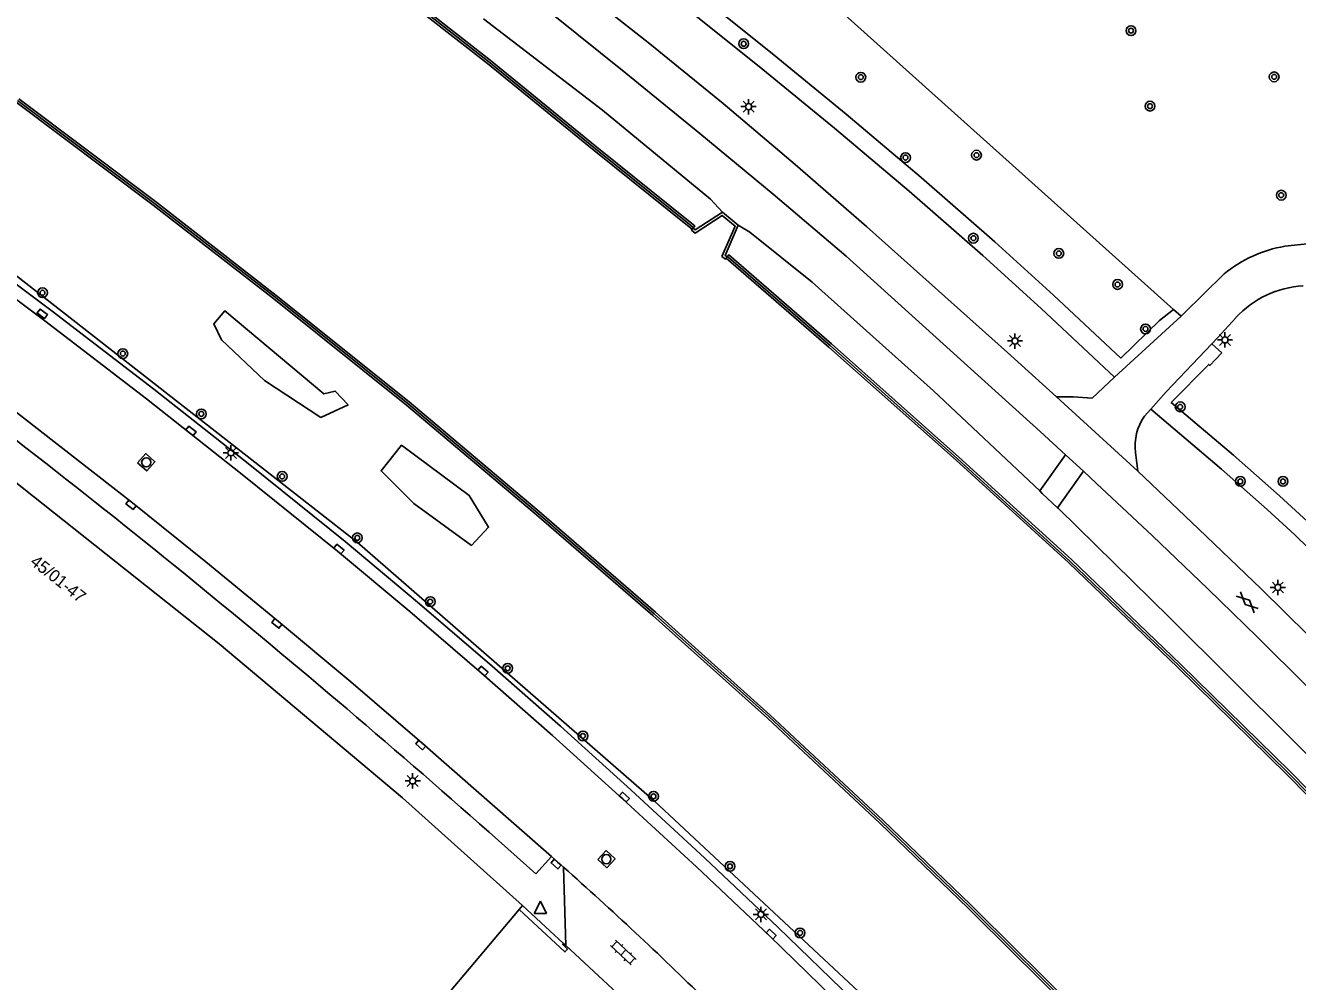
# Model space of a CAD drawing. Extents: x 132999 to 136000, y 398499 to 400501.
# Drawn here: x 134508.4 to 134612.5, y 398717.8 to 398796.1 of the extents above; entities that cross this region are included whole.
import ezdxf

# ---------------------------------------------------------------- set-up
doc = ezdxf.new("R2010")
doc.units = 0
for name, color, linetype in [('gg-afsc-hekwerk', 7, 'Continuous'), ('gg-afsc-muur', 7, 'Continuous'), ('gg-anno-huisnummerreeks BGT', 7, 'Continuous'), ('gg-bbg-gedigitaliseerde bebouwing', 7, 'Continuous'), ('gg-bbg-hoofdgebouw', 7, 'Continuous'), ('gg-knt-BGT kruinlijn', 7, 'Continuous'), ('gg-knt-bronhoudergrens', 7, 'Continuous'), ('gg-knt-verharding', 7, 'Continuous'), ('gg-knt-verharding nz', 7, 'Continuous'), ('gt-grn-groengrens', 7, 'Continuous'), ('gt-grn-vlakafsluiter', 7, 'Continuous'), ('gt-grn-weggrens', 7, 'Continuous'), ('gt-symb-boom', 7, 'Continuous'), ('gt-symb-gesloten verharding', 7, 'Continuous'), ('gt-symb-klinker verharding', 7, 'Continuous'), ('gt-symb-kolk', 7, 'Continuous'), ('gt-symb-lichtmast', 7, 'Continuous'), ('gt-symb-rioolschacht', 7, 'Continuous'), ('gt-symb-waterafsluiter', 7, 'Continuous'), ('gx-grn-maaiveld', 7, 'Continuous')]:
    doc.layers.add(name, color=color, linetype=linetype)

# ---------------------------------------------------------------- blocks, each defined once
blk = doc.blocks.new('gt0-BOOM')
at = {"layer": 'gt-symb-boom'}
for radius in [0.4, 0.2]:
    blk.add_circle((0, 0), radius, dxfattribs=at)
blk = doc.blocks.new('gt0-LMAST')
at = {"layer": 'gt-symb-lichtmast'}
for p, q in [((-0.18, 0.17), (-0.45, 0.44)), ((-0.01, 0.25), (-0.01, 0.62)), ((0.17, 0.17), (0.44, 0.44)), ((-0.26, 0), (-0.63, 0)), ((-0.18, -0.18), (-0.45, -0.45)), ((-0.01, -0.25), (-0.01, -0.63)), ((0.44, -0.45), (0.17, -0.18)), ((0.24, 0), (0.62, 0))]:
    blk.add_line(p, q, dxfattribs=at)
blk.add_circle((-0.01, 0), 0.25, dxfattribs=at)
blk = doc.blocks.new('gt0-GESVH1')
at = {"layer": 'gt-symb-gesloten verharding'}
for p, q in [((-0.99, -0.26), (0.01, 0.24)), ((0.01, -0.26), (-0.99, 0.24)), ((0.01, 0.24), (1.01, -0.26)), ((1.01, 0.24), (0.01, -0.26))]:
    blk.add_line(p, q, dxfattribs=at)
blk = doc.blocks.new('gt0-KOLK')
at = {"layer": 'gt-symb-kolk'}
blk.add_lwpolyline([(0, 0), (0.37, 0), (0.37, 0.4), (-0.38, 0.4), (-0.38, 0), (0, 0)], dxfattribs=at)
blk = doc.blocks.new('gt0-RS')
at = {"layer": 'gt-symb-rioolschacht'}
blk.add_lwpolyline([(-0.5, -0.5), (0.5, -0.5), (0.5, 0.5), (-0.5, 0.5)], close=True, dxfattribs=at)
blk.add_circle((0, 0), 0.375, dxfattribs=at)
blk = doc.blocks.new('gt0-KL1')
at = {"layer": 'gt-symb-klinker verharding'}
for p, q in [((-1.15, 0.3), (1.15, 0.3)), ((-1, -0.3), (-1, 0.3)), ((-0.5, 0.3), (-0.5, 0.45)), ((0, -0.3), (0, 0.3)), ((0.5, 0.3), (0.5, 0.45)), ((1, -0.3), (1, 0.3)), ((-1.15, -0.3), (1.15, -0.3)), ((-0.5, -0.45), (-0.5, -0.3)), ((0.5, -0.45), (0.5, -0.3))]:
    blk.add_line(p, q, dxfattribs=at)
blk = doc.blocks.new('gt0-WAFSL')
at = {"layer": 'gt-symb-waterafsluiter'}
for p, q in [((-0.5, -0.33), (0, 0.67)), ((0, 0.67), (0.5, -0.33)), ((0.5, -0.33), (-0.5, -0.33))]:
    blk.add_line(p, q, dxfattribs=at)

msp = doc.modelspace()

# ---------------------------------------------------------------- linework, layer by layer
at = {"layer": 'gg-afsc-hekwerk'}
msp.add_line((134602.97, 398772.33), (134602.36, 398772.87), dxfattribs=at)
msp.add_lwpolyline([(134602.36, 398772.87), (134571.76, 398800.34), (134542.81, 398822.31)], dxfattribs=at)
at = {"layer": 'gg-afsc-muur'}
msp.add_line((134552.42, 398720.94), (134549.05, 398724.07), dxfattribs=at)
for points in [[(134463.78, 398850.06), (134463.5, 398849.58), (134467.18, 398847.52), (134482.62, 398838.09), (134493.19, 398831.27), (134502.44, 398825.15), (134515.01, 398816.46), (134527.72, 398807.36), (134528.39, 398806.88), (134536.43, 398800.89), (134546.31, 398793.15), (134555.04, 398786.02), (134562.54, 398779.99), (134563, 398779.62)], [(134507.72, 398789.99), (134518.92, 398781.56), (134528.8, 398773.87), (134539.66, 398765.16), (134550.3, 398756.19), (134559.84, 398747.95), (134569.22, 398739.53), (134578.43, 398730.94), (134585.64, 398723.98), (134586.21, 398723.41), (134594.39, 398715.33), (134603.24, 398706.28), (134611.89, 398697.19), (134616.53, 398692.01), (134630.3, 398676.49), (134639.35, 398665.82), (134647.82, 398654.64), (134659.64, 398639.07), (134674.13, 398620.13)], [(134565.87, 398777.17), (134574.25, 398769.92), (134584.67, 398760.65), (134593.87, 398752.26), (134602.83, 398743.67), (134611.77, 398734.9), (134620.55, 398725.98), (134629.19, 398716.81), (134633.93, 398711.71), (134642.19, 398702.37), (134651.21, 398692), (134659.29, 398682.32), (134667.1, 398672.59), (134672.39, 398665.71), (134672.9, 398665.07), (134678.9, 398656.95), (134693.11, 398638.04), (134707.19, 398619.12), (134722.25, 398598.94), (134735.49, 398581.14), (134749.67, 398562.11), (134763.03, 398544.17)], [(134548.77, 398723.74), (134552.53, 398720.26), (134552.74, 398720.49), (134552.35, 398720.86), (134552.42, 398720.94)]]:
    msp.add_lwpolyline(points, dxfattribs=at)
at = {"layer": 'gg-bbg-gedigitaliseerde bebouwing'}
msp.add_line((134548.77, 398723.74), (134549.05, 398724.07), dxfattribs=at)
msp.add_lwpolyline([(134491.47, 398677.04), (134504.2, 398692.7), (134515.54, 398683.62), (134538.88, 398712.3), (134538.98, 398712.1), (134548.77, 398723.74)], dxfattribs=at)
at = {"layer": 'gg-bbg-hoofdgebouw'}
msp.add_lwpolyline([(134549.05, 398724.07), (134539.24, 398732.87), (134524.21, 398745.48), (134503.04, 398762.27), (134494.98, 398768.36)], dxfattribs=at)
at = {"layer": 'gg-knt-BGT kruinlijn'}
for p, q in [((134555.6, 398789.18), (134545.87, 398796.67)), ((134564.45, 398781.91), (134555.6, 398789.18)), ((134565.42, 398780.85), (134564.45, 398781.91)), ((134567.66, 398779.21), (134566.72, 398779.77)), ((134572.76, 398775.11), (134567.66, 398779.21)), ((134582.7, 398766.21), (134572.76, 398775.11)), ((134591.4, 398758.01), (134582.7, 398766.21)), ((134591.61, 398757.81), (134591.4, 398758.01)), ((134592.86, 398756.64), (134591.61, 398757.81)), ((134592.94, 398756.56), (134592.86, 398756.64)), ((134602.04, 398747.61), (134592.94, 398756.56)), ((134612.01, 398737.72), (134602.04, 398747.61)), ((134621.76, 398727.83), (134612.01, 398737.72))]:
    msp.add_line(p, q, dxfattribs=at)
at = {"layer": 'gg-knt-bronhoudergrens'}
for p, q in [((134503.2, 398779.07), (134535.51, 398753.82)), ((134535.51, 398753.82), (134559.87, 398732.6)), ((134559.87, 398732.6), (134577.8, 398715.87))]:
    msp.add_line(p, q, dxfattribs=at)
at = {"layer": 'gg-knt-verharding'}
for p, q in [((134615.14, 398778.43), (134611.47, 398778.05)), ((134602.97, 398772.33), (134597.53, 398767.32)), ((134599.97, 398764.14), (134600.49, 398764.72)), ((134594.97, 398759.62), (134593.5, 398760.98)), ((134599.42, 398759.62), (134599.24, 398761.15)), ((134551.42, 398728.07), (134550.14, 398726.65)), ((134552.41, 398727.2), (134551.42, 398728.07)), ((134552.41, 398727.2), (134552.59, 398720.79)), ((134552.59, 398720.79), (134558.43, 398715.38))]:
    msp.add_line(p, q, dxfattribs=at)
for points in [[(134593.5, 398760.98), (134591.43, 398762.88), (134575.54, 398777.24), (134569.58, 398782.3), (134563.58, 398787.29), (134557.52, 398792.23), (134551.42, 398797.12), (134545.27, 398801.94), (134539.08, 398806.7), (134532.84, 398811.4), (134526.57, 398816.06), (134520.01, 398820.81), (134510.06, 398827.78), (134500.01, 398834.61), (134494.83, 398838.05), (134489.62, 398841.44), (134479.12, 398848.11), (134465.29, 398856.36)], [(134555.8, 398797.53), (134559.48, 398794.63), (134565.47, 398789.74), (134571.38, 398784.75), (134577.21, 398779.66), (134588.75, 398769.36), (134592.77, 398765.73)], [(134477.69, 398794.78), (134496.92, 398781.58), (134503.46, 398776.79), (134509.96, 398771.93), (134518.26, 398765.56)], [(134606.5, 398775.79), (134603.17, 398772.51), (134602.97, 398772.33)], [(134605.48, 398770.07), (134605.95, 398770.56), (134607.45, 398772.2)], [(134600.49, 398764.72), (134601.75, 398766.12), (134605.48, 398770.07)], [(134597.53, 398767.32), (134595.68, 398765.62), (134594.14, 398765.71), (134592.77, 398765.73)], [(134518.26, 398765.56), (134526.11, 398759.36), (134533.9, 398753.09), (134539.83, 398748.14), (134545.7, 398743.1), (134551.51, 398737.99), (134557.25, 398732.8), (134563.29, 398727.22), (134569.27, 398721.57), (134574.46, 398716.54), (134579.6, 398711.45), (134585.08, 398705.95), (134590.5, 398700.4), (134595.85, 398694.79), (134601.14, 398689.13), (134606.38, 398683.43), (134611.58, 398677.68), (134616.71, 398671.86), (134621.78, 398665.99), (134626.76, 398660.1), (134631.67, 398654.15), (134636.53, 398648.1), (134641.34, 398642), (134650.97, 398629.47)], [(134700.5, 398638.32), (134695.26, 398645.42), (134674.09, 398673.54), (134669.05, 398680.06), (134663.92, 398686.5), (134658.69, 398692.86), (134653.35, 398699.14), (134647.9, 398705.31), (134636.83, 398717.51), (134629.11, 398725.82), (134621.26, 398734), (134617.28, 398738.05), (134609.23, 398746.04), (134605.17, 398749.99), (134600.63, 398754.33), (134596.05, 398758.63), (134594.97, 398759.62)], [(134599.42, 398759.62), (134604.41, 398754.92), (134609.53, 398749.99), (134617.24, 398742.37), (134621.06, 398738.53), (134628.6, 398730.73), (134636.02, 398722.81), (134648.63, 398708.98), (134653.04, 398704.01), (134657.39, 398698.98), (134661.67, 398693.89), (134665.9, 398688.76), (134670.06, 398683.57), (134674.16, 398678.34), (134690.05, 398657.44), (134702.24, 398641.01)]]:
    msp.add_lwpolyline(points, dxfattribs=at)
for centre, radius, start, end in [((134613.15, 398767.77), 10.41, 99.2919, 129.6777), ((134613.42, 398766.72), 8.1, 93.3079, 137.3952), ((134040.12, 398159.02), 763.1, 48.05949, 52.99337), ((134603.47, 398761.71), 4.26, 145.2195, 187.5572), ((134349.56, 398498.5), 305.7, 45.449, 48.4274)]:
    msp.add_arc(centre, radius, start, end, dxfattribs=at)
at = {"layer": 'gg-knt-verharding nz'}
msp.add_lwpolyline([(134551.42, 398728.07), (134540.63, 398737.56), (134534.99, 398742.38), (134529.07, 398747.32), (134523.12, 398752.21), (134517.12, 398757.03), (134504.94, 398766.52), (134500.53, 398769.85)], dxfattribs=at)
at = {"layer": 'gt-grn-groengrens'}
for p, q in [((134605.48, 398770.07), (134606.32, 398769.32)), ((134593.5, 398760.98), (134591.4, 398758.01)), ((134592.86, 398756.64), (134594.97, 398759.62))]:
    msp.add_line(p, q, dxfattribs=at)
for points in [[(134602.36, 398772.87), (134601.2, 398771.97), (134601.21, 398771.96), (134598.05, 398768.89), (134592.52, 398774.04), (134587.73, 398778.4), (134581.69, 398783.69), (134575.56, 398788.87), (134569.37, 398793.95), (134552.23, 398807.66), (134543.12, 398814.87), (134538.84, 398818.1)], [(134537.74, 398817.05), (134542.2, 398813.68), (134551.3, 398806.49), (134568.42, 398792.78), (134574.6, 398787.72), (134580.71, 398782.55), (134586.73, 398777.28), (134591.51, 398772.94), (134597.53, 398767.32)], [(134478.26, 398795.6), (134497.5, 398782.4), (134504.06, 398777.59), (134510.56, 398772.73), (134518.87, 398766.35)], [(134532.53, 398764.03), (134534.77, 398765.05), (134533.71, 398766.19), (134532.79, 398765.97), (134524.69, 398772.76), (134523.78, 398771.69), (134524.41, 398770.39), (134527.94, 398767.06), (134532.53, 398764.03)], [(134613.32, 398755.5), (134611.03, 398757.61), (134607.26, 398760.94), (134602.17, 398765.26), (134605.23, 398768.37), (134605.32, 398768.29), (134606.32, 398769.32)], [(134518.87, 398766.35), (134526.73, 398760.14), (134534.53, 398753.86), (134540.47, 398748.9), (134546.35, 398743.86), (134552.17, 398738.74), (134557.92, 398733.54), (134563.97, 398727.95), (134569.96, 398722.29), (134575.16, 398717.25), (134580.31, 398712.16), (134585.79, 398706.66), (134591.22, 398701.1), (134596.57, 398695.48), (134601.87, 398689.81), (134607.12, 398684.1), (134612.32, 398678.34), (134617.46, 398672.52), (134622.54, 398666.64), (134627.53, 398660.74), (134632.44, 398654.78), (134637.32, 398648.72), (134642.13, 398642.62), (134651.77, 398630.08)], [(134600.49, 398764.72), (134606.28, 398759.8), (134610.02, 398756.49), (134612.29, 398754.41), (134616.8, 398750)], [(134544.87, 398753.55), (134546.27, 398755.04), (134544.7, 398757.65), (134539.15, 398761.75), (134537.48, 398759.65), (134540.15, 398756.98), (134544.87, 398753.55)]]:
    msp.add_lwpolyline(points, dxfattribs=at)
at = {"layer": 'gt-grn-vlakafsluiter'}
msp.add_line((134552.42, 398720.94), (134552.59, 398720.79), dxfattribs=at)
at = {"layer": 'gt-grn-weggrens'}
msp.add_line((134592.77, 398765.73), (134599.42, 398759.62), dxfattribs=at)
at = {"layer": 'gx-grn-maaiveld'}
for p, q in [((134566.72, 398779.77), (134565.42, 398780.85)), ((134562.94, 398779.44), (134563.02, 398779.54)), ((134565.73, 398777.06), (134565.8, 398777.17))]:
    msp.add_line(p, q, dxfattribs=at)
for points in [[(134432.15, 398866.83), (134446.74, 398858.69), (134461.35, 398850.58), (134461.7, 398851.2), (134463.6, 398850.1), (134463.26, 398849.52), (134467.09, 398847.37), (134482.52, 398837.94), (134493.09, 398831.12), (134502.34, 398825.01), (134514.91, 398816.32), (134527.62, 398807.22), (134528.29, 398806.74), (134536.32, 398800.75), (134546.2, 398793.02), (134554.93, 398785.88), (134562.43, 398779.86), (134562.94, 398779.44)], [(134563.02, 398779.54), (134563.16, 398779.72), (134562.65, 398780.13), (134555.15, 398786.15), (134546.42, 398793.29), (134536.54, 398801.03), (134528.49, 398807.03), (134527.83, 398807.5), (134515.11, 398816.6), (134502.54, 398825.3), (134493.28, 398831.41), (134482.71, 398838.24), (134467.27, 398847.67), (134463.74, 398849.65), (134463.96, 398850.02), (134463.68, 398850.18)], [(134674.27, 398620.23), (134659.78, 398639.18), (134647.96, 398654.75), (134639.49, 398665.93), (134630.43, 398676.61), (134616.66, 398692.13), (134612.01, 398697.31), (134603.36, 398706.4), (134594.51, 398715.45), (134586.34, 398723.54), (134585.76, 398724.11), (134578.55, 398731.06), (134569.34, 398739.65), (134559.95, 398748.08), (134550.42, 398756.32), (134539.77, 398765.3), (134528.9, 398774.01), (134519.02, 398781.7), (134507.82, 398790.13)], [(134507.61, 398789.85), (134518.81, 398781.42), (134528.69, 398773.73), (134539.55, 398765.03), (134550.19, 398756.06), (134559.72, 398747.82), (134569.1, 398739.4), (134578.31, 398730.81), (134585.52, 398723.86), (134586.09, 398723.29), (134594.27, 398715.2), (134603.11, 398706.15), (134611.76, 398697.07), (134616.4, 398691.9), (134630.17, 398676.38), (134639.22, 398665.71), (134647.68, 398654.54), (134659.5, 398638.97), (134673.99, 398620.02)], [(134563.02, 398779.54), (134563.19, 398779.4), (134565.42, 398780.85)], [(134565.73, 398777.06), (134565.67, 398776.99), (134565.38, 398777.22), (134566.46, 398779.7), (134565.4, 398780.58), (134563.18, 398779.13), (134562.88, 398779.37), (134562.94, 398779.44)], [(134565.8, 398777.17), (134565.65, 398777.29), (134566.72, 398779.77)], [(134565.73, 398777.06), (134574.13, 398769.79), (134584.55, 398760.52), (134593.75, 398752.14), (134602.71, 398743.54), (134611.64, 398734.78), (134620.42, 398725.86), (134629.07, 398716.69), (134633.8, 398711.59), (134642.06, 398702.26), (134651.08, 398691.89), (134659.16, 398682.21), (134666.96, 398672.48), (134672.25, 398665.61), (134672.76, 398664.96), (134678.76, 398656.85), (134692.97, 398637.93), (134707.05, 398619.01), (134722.11, 398598.83), (134735.35, 398581.04), (134749.53, 398562.01), (134762.89, 398544.07)], [(134565.8, 398777.17), (134565.94, 398777.34), (134574.36, 398770.05), (134584.78, 398760.78), (134593.99, 398752.39), (134602.95, 398743.79), (134611.89, 398735.03), (134620.67, 398726.11), (134629.32, 398716.93), (134634.06, 398711.82), (134642.33, 398702.49), (134651.34, 398692.11), (134659.43, 398682.43), (134667.23, 398672.69), (134672.53, 398665.82), (134673.04, 398665.17), (134679.04, 398657.06), (134693.25, 398638.14), (134707.33, 398619.22), (134722.4, 398599.04), (134735.63, 398581.24), (134749.82, 398562.22), (134763.17, 398544.27)]]:
    msp.add_lwpolyline(points, dxfattribs=at)

# ---------------------------------------------------------------- block references
at = {"layer": 'gt-symb-boom'}
for p in [(134598.87, 398795.7), (134567.16, 398794.63), (134576.75, 398791.89), (134610.59, 398791.92), (134600.43, 398789.52), (134580.41, 398785.31), (134586.22, 398785.51), (134611.17, 398782.23), (134585.97, 398778.71), (134592.96, 398777.46), (134509.76, 398774.24), (134597.77, 398774.92), (134600.06, 398771.28), (134516.33, 398769.26), (134602.9, 398764.9), (134522.76, 398764.32), (134529.38, 398759.2), (134607.82, 398758.79), (134611.31, 398758.79), (134535.53, 398754.17), (134541.5, 398748.95), (134547.84, 398743.49), (134554, 398737.95), (134559.78, 398733), (134566.04, 398727.27), (134571.78, 398721.82)]:
    msp.add_blockref('gt0-BOOM', p, dxfattribs=at)
at = {"layer": 'gt-symb-gesloten verharding', "rotation": -43.37961800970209}
msp.add_blockref('gt0-GESVH1', (134608.39, 398748.9), dxfattribs=at)
at = {"layer": 'gt-symb-klinker verharding', "rotation": 136.74307034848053}
msp.add_blockref('gt0-KL1', (134557.31, 398720.21), dxfattribs=at)
at = {"layer": 'gt-symb-kolk'}
for p, rotation in [((134509.62, 398772.36), -37.23665897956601), ((134521.79, 398762.77), -38.33752289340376), ((134517.12, 398757.03), 141.49221702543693), ((134533.9, 398753.09), -39.644174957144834), ((134529.07, 398747.32), 140.35582504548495), ((134545.7, 398743.1), -40.986533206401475), ((134540.85, 398737.37), 138.97586595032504), ((134557.26, 398732.79), -42.36616983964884), ((134551.93, 398727.61), 139.29925519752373), ((134569.27, 398721.57), -43.784571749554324)]:
    msp.add_blockref('gt0-KOLK', p, dxfattribs=dict(at, rotation=rotation))
at = {"layer": 'gt-symb-lichtmast'}
for p in [(134567.57, 398789.48), (134589.38, 398770.29), (134606.57, 398770.38), (134525.19, 398761.13), (134540.07, 398734.27), (134568.58, 398723.34)]:
    msp.add_blockref('gt0-LMAST', p, dxfattribs=at)
at = {"layer": 'gt-symb-lichtmast', "rotation": -44.18964697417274}
msp.add_blockref('gt0-LMAST', (134610.9, 398750.1), dxfattribs=at)
at = {"layer": 'gt-symb-rioolschacht'}
for p, rotation in [((134518.25, 398760.36), -41.59548170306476), ((134555.92, 398727.86), -42.85190842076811)]:
    msp.add_blockref('gt0-RS', p, dxfattribs=dict(at, rotation=rotation))
at = {"layer": 'gt-symb-waterafsluiter'}
msp.add_blockref('gt0-WAFSL', (134550.52, 398723.75), dxfattribs=at)

# ---------------------------------------------------------------- texts
at = {"layer": 'gg-anno-huisnummerreeks BGT'}
msp.add_text('45/01-47', height=1, rotation=321.6, dxfattribs=at).set_placement((134508.67, 398752.06))

doc.saveas('drawing.dxf')
